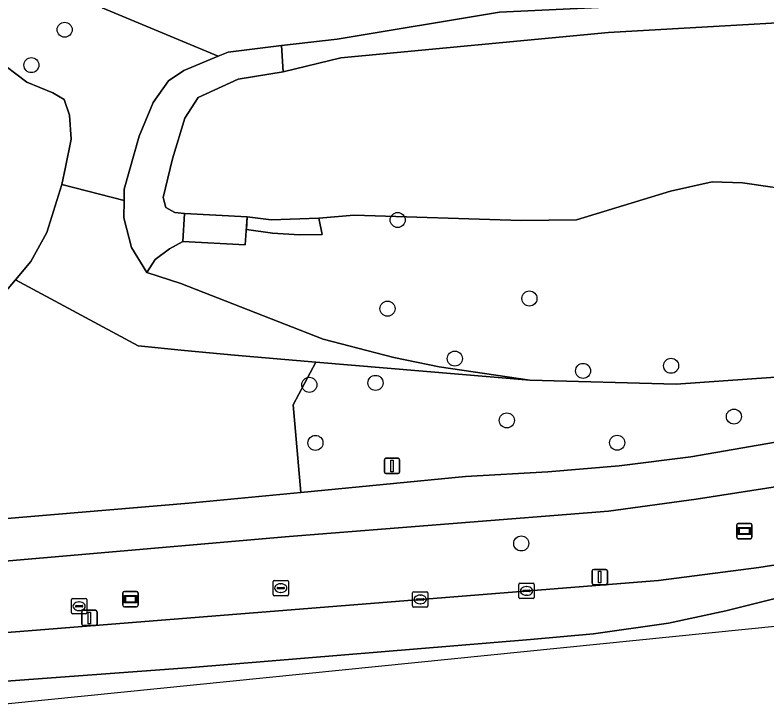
# Model space of a CAD drawing. Extents: x 157793 to 159380, y 380877 to 382313.
# Drawn here: x 158056.45 to 158105.35, y 380897.69 to 380942.97 of the extents above; entities that cross this region are included whole.
import ezdxf

# ---------------------------------------------------------------- set-up
doc = ezdxf.new("R2010")
doc.units = 0
for name, color, linetype in [('IMGEO_Berm_groen', 7, 'Continuous'), ('IMGEO_Boom', 7, 'Continuous'), ('IMGEO_Fietspad_gesloten', 7, 'Continuous'), ('IMGEO_Grasland_overig', 7, 'Continuous'), ('IMGEO_Groenvoorziening', 7, 'Continuous'), ('IMGEO_Kolk', 7, 'Continuous'), ('IMGEO_Lichtmast', 7, 'Continuous'), ('IMGEO_Oever', 7, 'Continuous'), ('IMGEO_Plaatsnaambord', 7, 'Continuous'), ('IMGEO_Rijbaan_regionaal_gesloten', 7, 'Continuous'), ('IMGEO_Rioolput', 7, 'Continuous'), ('IMGEO_Terreindeel_gesloten', 7, 'Continuous'), ('IMGEO_Terreindeel_open', 7, 'Continuous'), ('IMGEO_Waterloop', 7, 'Continuous'), ('IMGEO_Wegwijzer', 7, 'Continuous')]:
    doc.layers.add(name, color=color, linetype=linetype)

msp = doc.modelspace()

# ---------------------------------------------------------------- linework, layer by layer
at = {"layer": 'IMGEO_Berm_groen'}
for points in [[(158118.211, 380920.714), (158110.221, 380919.719), (158099.44, 380918.952), (158089.929, 380919.207), (158076.009, 380920.383), (158074.531, 380917.604), (158075.036, 380911.907), (158085.739, 380912.934), (158091.095, 380913.244), (158095.729, 380913.635), (158100.397, 380914.221), (158110.784, 380916.017), (158121.906, 380918.362), (158124.023, 380918.907), (158133.324, 380921.363), (158139.638, 380923.323), (158152.935, 380927.828), (158161.933, 380931.483)], [(158122.131, 380915.409), (158112.546, 380913.459), (158107.011, 380912.441), (158100.74, 380911.468), (158095.037, 380910.687), (158074.281, 380909.04), (158050.54, 380906.97), (158050.892, 380902.546), (158051.303, 380902.432), (158098.287, 380906.181), (158104.819, 380907.025), (158111.169, 380908.019), (158122.517, 380910.343), (158130.338, 380912.13)]]:
    msp.add_lwpolyline(points, dxfattribs=at)
msp.add_lwpolyline([(158050.052, 380920.67), (158050.624, 380912.753), (158050.91, 380909.902), (158053.862, 380910.036), (158067.755, 380911.209), (158075.036, 380911.907), (158074.531, 380917.604), (158076.009, 380920.383), (158070.72, 380920.83), (158067.458, 380921.152), (158064.458, 380921.448), (158056.474, 380925.75), (158055.378, 380924.45), (158054.39, 380922.571), (158053.795, 380919.287)], close=True, dxfattribs=at)
at = {"layer": 'IMGEO_Boom'}
for centre in [(158059.674, 380942.013), (158057.509, 380939.711), (158081.334, 380929.634), (158089.901, 380924.525), (158080.671, 380923.864), (158085.05, 380920.614), (158099.116, 380920.147), (158093.391, 380919.816), (158075.588, 380918.909), (158079.891, 380919.035), (158088.432, 380916.594), (158103.201, 380916.842), (158075.985, 380915.13), (158095.608, 380915.142), (158089.37, 380908.586)]:
    msp.add_circle(centre, 0.489, dxfattribs=at)
at = {"layer": 'IMGEO_Fietspad_gesloten'}
for points in [[(158161.933, 380931.483), (158152.935, 380927.828), (158139.638, 380923.323), (158133.324, 380921.363), (158124.023, 380918.907), (158121.906, 380918.362), (158110.784, 380916.017), (158100.397, 380914.221), (158095.729, 380913.635), (158091.095, 380913.244), (158085.739, 380912.934), (158075.036, 380911.907), (158067.755, 380911.209), (158053.862, 380910.036), (158050.91, 380909.902), (158032.538, 380908.405), (158030.963, 380908.213), (158029.232, 380908.136)], [(158050.54, 380906.97), (158074.281, 380909.04), (158095.037, 380910.687), (158100.74, 380911.468), (158107.011, 380912.441), (158112.546, 380913.459), (158122.131, 380915.409)]]:
    msp.add_lwpolyline(points, dxfattribs=at)
at = {"layer": 'IMGEO_Grasland_overig'}
msp.add_lwpolyline([(158055.378, 380924.45), (158056.474, 380925.75), (158057.472, 380926.934), (158058.522, 380928.816), (158059.495, 380931.952), (158059.73, 380933.08), (158060.105, 380934.886), (158059.994, 380936.447), (158059.639, 380937.483), (158058.898, 380937.903), (158057.218, 380938.611), (158055.128, 380940.167)], dxfattribs=at)
at = {"layer": 'IMGEO_Groenvoorziening'}
for points in [[(158115.376, 380948.812), (158102.866, 380947.897), (158078.891, 380946.713), (158067.223, 380944.211), (158062.114, 380943.437), (158069.669, 380940.286), (158070.304, 380940.55), (158073.771, 380940.978), (158077.4, 380941.407), (158087.965, 380943.153), (158111.887, 380944.307), (158116.448, 380944.635), (158119.398, 380945.055), (158142.751, 380951.274), (158148.616, 380953.456), (158155.302, 380956.432), (158166.85, 380962.06), (158179.004, 380968.512), (158190.917, 380975.525), (158203.316, 380983.871), (158212.491, 380990.777), (158223.407, 381000.213), (158236.933, 381012.36)], [(158055.128, 380940.167), (158057.218, 380938.611), (158058.898, 380937.903), (158059.639, 380937.483), (158059.994, 380936.447), (158060.105, 380934.886), (158059.73, 380933.08), (158059.495, 380931.952), (158063.535, 380930.894), (158063.551, 380931.636), (158064.526, 380935.096), (158065.431, 380937.278), (158066.427, 380938.695), (158067.416, 380939.351), (158069.669, 380940.286), (158062.114, 380943.437)]]:
    msp.add_lwpolyline(points, dxfattribs=at)
msp.add_lwpolyline([(158067.236, 380925.505), (158065.018, 380926.215), (158064.031, 380927.851), (158063.513, 380929.766), (158063.535, 380930.894), (158059.495, 380931.952), (158058.522, 380928.816), (158057.472, 380926.934), (158056.474, 380925.75), (158064.458, 380921.448), (158067.458, 380921.152), (158070.72, 380920.83), (158076.009, 380920.383), (158089.929, 380919.207), (158084.027, 380920.074), (158081.093, 380920.692), (158076.498, 380921.878)], close=True, dxfattribs=at)
at = {"layer": 'IMGEO_Kolk'}
for p, q in [((158089.213, 380905.071), (158089.213, 380905.923)), ((158089.288, 380905.997), (158090.14, 380905.997)), ((158089.701, 380905.777), (158089.726, 380905.777)), ((158090.214, 380905.923), (158090.214, 380905.071)), ((158082.301, 380904.519), (158082.301, 380905.371)), ((158082.376, 380905.445), (158083.228, 380905.445)), ((158082.789, 380905.225), (158082.814, 380905.225)), ((158083.302, 380905.371), (158083.302, 380904.519)), ((158089.472, 380905.491), (158089.472, 380905.503)), ((158089.91, 380905.454), (158089.512, 380905.454)), ((158089.515, 380905.54), (158089.913, 380905.54)), ((158089.724, 380905.217), (158089.699, 380905.217)), ((158089.956, 380905.503), (158089.956, 380905.491)), ((158082.56, 380904.939), (158082.56, 380904.951)), ((158082.998, 380904.902), (158082.6, 380904.902)), ((158082.603, 380904.988), (158083.001, 380904.988)), ((158083.044, 380904.951), (158083.044, 380904.939)), ((158090.14, 380904.997), (158089.288, 380904.997)), ((158083.228, 380904.445), (158082.376, 380904.445)), ((158082.812, 380904.665), (158082.787, 380904.665))]:
    msp.add_line(p, q, dxfattribs=at)
for points in [[(158089.213, 380905.071), (158089.213, 380905.923)], [(158089.288, 380905.997), (158090.14, 380905.997)], [(158090.214, 380905.923), (158090.214, 380905.071)], [(158082.301, 380904.519), (158082.301, 380905.371)], [(158082.376, 380905.445), (158083.228, 380905.445)], [(158083.302, 380905.371), (158083.302, 380904.519)], [(158090.14, 380904.997), (158089.288, 380904.997)], [(158083.228, 380904.445), (158082.376, 380904.445)]]:
    msp.add_lwpolyline(points, dxfattribs=at)
for centre, radius, start, end in [((158089.29, 380905.921), 0.0765, 91.552, 178.448), ((158089.29, 380905.921), 0.0765, 91.552, 178.448), ((158090.138, 380905.921), 0.0765, 1.552, 88.448), ((158090.138, 380905.921), 0.0765, 1.552, 88.448), ((158082.378, 380905.369), 0.0765, 91.552, 178.448), ((158082.378, 380905.369), 0.0765, 91.552, 178.448), ((158083.226, 380905.369), 0.0765, 1.552, 88.448), ((158083.226, 380905.369), 0.0765, 1.552, 88.448), ((158089.512, 380905.5), 0.0403, 85.8775, 175.7526), ((158089.509, 380905.49), 0.0366, 178.938, 274.7102), ((158089.913, 380905.497), 0.043, 264.8664, 352.4533), ((158089.917, 380905.502), 0.0386, 1.7309, 96.639), ((158082.6, 380904.948), 0.0403, 85.8775, 175.7526), ((158082.597, 380904.938), 0.0366, 178.938, 274.7102), ((158083.001, 380904.945), 0.043, 264.8664, 352.4533), ((158083.005, 380904.95), 0.0386, 1.7309, 96.639), ((158089.29, 380905.073), 0.0765, 181.552, 268.448), ((158089.29, 380905.073), 0.0765, 181.552, 268.448), ((158090.138, 380905.073), 0.0765, 271.552, 358.448), ((158090.138, 380905.073), 0.0765, 271.552, 358.448), ((158082.378, 380904.521), 0.0765, 181.552, 268.448), ((158082.378, 380904.521), 0.0765, 181.552, 268.448), ((158083.226, 380904.521), 0.0765, 271.552, 358.448), ((158083.226, 380904.521), 0.0765, 271.552, 358.448)]:
    msp.add_arc(centre, radius, start, end, dxfattribs=at)
for centre, major_axis, ratio, start_param, end_param in [((158089.7, 380905.497), (-0.387, 0.002), 0.722429, 4.712389, 7.853982), ((158089.725, 380905.497), (-0.39, 0.002), 0.717154, 1.570796, 4.712389), ((158082.788, 380904.945), (-0.387, 0.002), 0.722429, 4.712389, 7.853982), ((158082.813, 380904.945), (-0.39, 0.002), 0.717154, 1.570796, 4.712389)]:
    msp.add_ellipse(centre, major_axis=major_axis, ratio=ratio, start_param=start_param, end_param=end_param, dxfattribs=at)
at = {"layer": 'IMGEO_Lichtmast'}
for p, q in [((158080.466, 380913.231), (158080.466, 380914.031)), ((158080.466, 380914.031), (158080.466, 380913.231)), ((158080.566, 380914.131), (158081.356, 380914.131)), ((158081.356, 380914.131), (158080.566, 380914.131)), ((158081.456, 380914.031), (158081.456, 380913.231)), ((158081.456, 380913.231), (158081.456, 380914.031)), ((158081.356, 380913.131), (158080.566, 380913.131)), ((158080.566, 380913.131), (158081.356, 380913.131)), ((158093.982, 380906.003), (158093.982, 380906.803)), ((158093.982, 380906.803), (158093.982, 380906.003)), ((158094.082, 380906.903), (158094.872, 380906.903)), ((158094.872, 380906.903), (158094.082, 380906.903)), ((158094.972, 380906.803), (158094.972, 380906.003)), ((158094.972, 380906.003), (158094.972, 380906.803)), ((158094.872, 380905.903), (158094.082, 380905.903)), ((158094.082, 380905.903), (158094.872, 380905.903)), ((158060.889, 380904.243), (158061.679, 380904.243)), ((158061.679, 380904.243), (158060.889, 380904.243)), ((158060.789, 380903.343), (158060.789, 380904.143)), ((158060.789, 380904.143), (158060.789, 380903.343)), ((158061.779, 380904.143), (158061.779, 380903.343)), ((158061.779, 380903.343), (158061.779, 380904.143)), ((158061.679, 380903.243), (158060.889, 380903.243)), ((158060.889, 380903.243), (158061.679, 380903.243))]:
    msp.add_line(p, q, dxfattribs=at)
for points in [[(158080.886, 380914.006), (158081.036, 380914.006), (158081.036, 380913.256), (158080.886, 380913.256), (158080.886, 380914.006)], [(158094.402, 380906.778), (158094.552, 380906.778), (158094.552, 380906.028), (158094.402, 380906.028), (158094.402, 380906.778)], [(158061.209, 380904.118), (158061.359, 380904.118), (158061.359, 380903.368), (158061.209, 380903.368), (158061.209, 380904.118)]]:
    msp.add_lwpolyline(points, dxfattribs=at)
for centre, start, end in [((158080.566, 380914.031), 90, 180), ((158080.566, 380914.031), 90, 180), ((158081.356, 380914.031), 0, 90), ((158081.356, 380914.031), 360, 90), ((158080.566, 380913.231), 180, 270), ((158080.566, 380913.231), 180, 270), ((158081.356, 380913.231), 270, 0), ((158081.356, 380913.231), 270, 0), ((158094.082, 380906.803), 90, 180), ((158094.082, 380906.803), 90, 180), ((158094.872, 380906.803), 0, 90), ((158094.872, 380906.803), 360, 90), ((158094.082, 380906.003), 180, 270), ((158094.082, 380906.003), 180, 270), ((158094.872, 380906.003), 270, 0), ((158094.872, 380906.003), 270, 0), ((158060.889, 380904.143), 90, 180), ((158060.889, 380904.143), 90, 180), ((158061.679, 380904.143), 0, 90), ((158061.679, 380904.143), 360, 90), ((158060.889, 380903.343), 180, 270), ((158060.889, 380903.343), 180, 270), ((158061.679, 380903.343), 270, 0), ((158061.679, 380903.343), 270, 0)]:
    msp.add_arc(centre, 0.1, start, end, dxfattribs=at)
at = {"layer": 'IMGEO_Oever'}
for points in [[(158155.302, 380956.432), (158148.616, 380953.456), (158142.751, 380951.274), (158119.398, 380945.055), (158116.448, 380944.635), (158111.887, 380944.307), (158087.965, 380943.153), (158077.4, 380941.407), (158073.771, 380940.978), (158073.896, 380939.276), (158077.633, 380940.181), (158095.053, 380941.838), (158114.752, 380942.961), (158122.533, 380944.381), (158136.058, 380947.797), (158143.186, 380950.032), (158149.694, 380952.409), (158154.346, 380954.381)], [(158155.995, 380942.493), (158147.67, 380938.685), (158141.776, 380936.608), (158136.853, 380935.482), (158126.791, 380933.76), (158124.255, 380933.481), (158121.502, 380932.881), (158117.949, 380931.576), (158114.979, 380930.526), (158113.162, 380930.031), (158110.88, 380930.201), (158108.559, 380930.895), (158105.701, 380931.775), (158103.77, 380932.058), (158101.787, 380932.124), (158099.072, 380931.516), (158092.968, 380929.655), (158089.361, 380929.592), (158078.513, 380929.948)], [(158078.513, 380929.948), (158076.204, 380929.76), (158076.414, 380928.684), (158074.948, 380928.663), (158073.185, 380928.777), (158071.5, 380929.023), (158071.553, 380929.847), (158071.418, 380928.026), (158067.359, 380928.226), (158066.496, 380927.754), (158065.559, 380927.068), (158065.018, 380926.215), (158067.236, 380925.505), (158076.498, 380921.878), (158081.093, 380920.692), (158084.027, 380920.074), (158089.929, 380919.207), (158099.44, 380918.952), (158110.221, 380919.719), (158118.211, 380920.714)]]:
    msp.add_lwpolyline(points, dxfattribs=at)
at = {"layer": 'IMGEO_Plaatsnaambord'}
for p, q in [((158063.459, 380904.564), (158063.459, 380905.364)), ((158063.459, 380905.364), (158063.459, 380904.564)), ((158063.559, 380905.464), (158064.349, 380905.464)), ((158064.349, 380905.464), (158063.559, 380905.464)), ((158064.449, 380905.364), (158064.449, 380904.564)), ((158064.449, 380904.564), (158064.449, 380905.364)), ((158064.349, 380904.464), (158063.559, 380904.464)), ((158063.559, 380904.464), (158064.349, 380904.464))]:
    msp.add_line(p, q, dxfattribs=at)
for points in [[(158063.56, 380905.196), (158064.348, 380905.196), (158064.348, 380904.732), (158063.56, 380904.732), (158063.56, 380905.196)], [(158063.625, 380905.131), (158063.625, 380904.797), (158064.283, 380904.797), (158064.283, 380905.131), (158063.625, 380905.131)]]:
    msp.add_lwpolyline(points, dxfattribs=at)
for centre, start, end in [((158063.559, 380905.364), 90, 180), ((158063.559, 380905.364), 90, 180), ((158064.349, 380905.364), 0, 90), ((158064.349, 380905.364), 360, 90), ((158063.559, 380904.564), 180, 270), ((158063.559, 380904.564), 180, 270), ((158064.349, 380904.564), 270, 0), ((158064.349, 380904.564), 270, 0)]:
    msp.add_arc(centre, 0.1, start, end, dxfattribs=at)
at = {"layer": 'IMGEO_Rijbaan_regionaal_gesloten'}
for points in [[(158051.282, 380897.688), (158115.97, 380904.225), (158172.256, 380923.407)], [(158159.605, 380921.719), (158151.948, 380918.848), (158149.115, 380917.966), (158139.657, 380914.963), (158130.338, 380912.13), (158121.81, 380909.576), (158106.489, 380905.165), (158102.675, 380904.203), (158098.944, 380903.407), (158094.069, 380902.711), (158089.973, 380902.329), (158067.919, 380900.522), (158051.161, 380899.279), (158051.169, 380899.175), (158051.18, 380899.029), (158051.282, 380897.688)]]:
    msp.add_lwpolyline(points, dxfattribs=at)
msp.add_lwpolyline([(158130.338, 380912.13), (158122.517, 380910.343), (158111.169, 380908.019), (158104.819, 380907.025), (158098.287, 380906.181), (158051.303, 380902.432), (158050.892, 380902.546), (158050.941, 380902.177), (158051.161, 380899.279), (158067.919, 380900.522), (158089.973, 380902.329), (158094.069, 380902.711), (158098.944, 380903.407), (158102.675, 380904.203), (158106.489, 380905.165), (158121.81, 380909.576)], close=True, dxfattribs=at)
at = {"layer": 'IMGEO_Rioolput'}
for p, q in [((158073.301, 380906.182), (158074.153, 380906.182)), ((158073.226, 380905.256), (158073.226, 380906.108)), ((158073.528, 380905.725), (158073.926, 380905.725)), ((158073.714, 380905.962), (158073.739, 380905.962)), ((158074.227, 380906.108), (158074.227, 380905.256)), ((158073.485, 380905.676), (158073.485, 380905.688)), ((158073.923, 380905.639), (158073.525, 380905.639)), ((158073.737, 380905.402), (158073.712, 380905.402)), ((158073.969, 380905.688), (158073.969, 380905.676)), ((158060.113, 380904.079), (158060.113, 380904.931)), ((158060.188, 380905.005), (158061.04, 380905.005)), ((158060.601, 380904.785), (158060.626, 380904.785)), ((158061.114, 380904.931), (158061.114, 380904.079)), ((158074.153, 380905.182), (158073.301, 380905.182)), ((158060.372, 380904.499), (158060.372, 380904.511)), ((158060.81, 380904.462), (158060.412, 380904.462)), ((158060.415, 380904.548), (158060.813, 380904.548)), ((158060.624, 380904.225), (158060.599, 380904.225)), ((158060.856, 380904.511), (158060.856, 380904.499)), ((158061.04, 380904.005), (158060.188, 380904.005))]:
    msp.add_line(p, q, dxfattribs=at)
for points in [[(158073.301, 380906.182), (158074.153, 380906.182)], [(158073.226, 380905.256), (158073.226, 380906.108)], [(158074.227, 380906.108), (158074.227, 380905.256)], [(158060.113, 380904.079), (158060.113, 380904.931)], [(158060.188, 380905.005), (158061.04, 380905.005)], [(158061.114, 380904.931), (158061.114, 380904.079)], [(158074.153, 380905.182), (158073.301, 380905.182)], [(158061.04, 380904.005), (158060.188, 380904.005)]]:
    msp.add_lwpolyline(points, dxfattribs=at)
for centre, radius, start, end in [((158073.303, 380906.106), 0.0765, 91.552, 178.448), ((158073.303, 380906.106), 0.0765, 91.552, 178.448), ((158074.151, 380906.106), 0.0765, 1.552, 88.448), ((158074.151, 380906.106), 0.0765, 1.552, 88.448), ((158073.525, 380905.685), 0.0403, 85.8775, 175.7526), ((158073.93, 380905.687), 0.0386, 1.7309, 96.639), ((158073.303, 380905.258), 0.0765, 181.552, 268.448), ((158073.303, 380905.258), 0.0765, 181.552, 268.448), ((158073.522, 380905.675), 0.0366, 178.938, 274.7102), ((158073.926, 380905.682), 0.043, 264.8664, 352.4533), ((158074.151, 380905.258), 0.0765, 271.552, 358.448), ((158074.151, 380905.258), 0.0765, 271.552, 358.448), ((158060.19, 380904.929), 0.0765, 91.552, 178.448), ((158060.19, 380904.929), 0.0765, 91.552, 178.448), ((158061.038, 380904.929), 0.0765, 1.552, 88.448), ((158061.038, 380904.929), 0.0765, 1.552, 88.448), ((158060.412, 380904.508), 0.0403, 85.8775, 175.7526), ((158060.409, 380904.498), 0.0366, 178.938, 274.7102), ((158060.813, 380904.505), 0.043, 264.8664, 352.4533), ((158060.817, 380904.51), 0.0386, 1.7309, 96.639), ((158060.19, 380904.081), 0.0765, 181.552, 268.448), ((158060.19, 380904.081), 0.0765, 181.552, 268.448), ((158061.038, 380904.081), 0.0765, 271.552, 358.448), ((158061.038, 380904.081), 0.0765, 271.552, 358.448)]:
    msp.add_arc(centre, radius, start, end, dxfattribs=at)
for centre, major_axis, ratio, start_param, end_param in [((158073.713, 380905.682), (-0.387, 0.002), 0.722429, 4.712389, 7.853982), ((158073.738, 380905.682), (-0.39, 0.002), 0.717154, 1.570796, 4.712389), ((158060.6, 380904.505), (-0.387, 0.002), 0.722429, 4.712389, 7.853982), ((158060.625, 380904.505), (-0.39, 0.002), 0.717154, 1.570796, 4.712389)]:
    msp.add_ellipse(centre, major_axis=major_axis, ratio=ratio, start_param=start_param, end_param=end_param, dxfattribs=at)
at = {"layer": 'IMGEO_Terreindeel_gesloten'}
for points in [[(158073.771, 380940.978), (158070.304, 380940.55), (158069.669, 380940.286), (158067.416, 380939.351), (158066.427, 380938.695), (158065.431, 380937.278), (158064.526, 380935.096), (158063.551, 380931.636), (158063.535, 380930.894), (158063.513, 380929.766), (158064.031, 380927.851), (158065.018, 380926.215), (158065.559, 380927.068), (158066.496, 380927.754), (158067.359, 380928.226), (158067.47, 380930.055), (158066.839, 380930.111), (158066.249, 380930.442), (158066.078, 380931.092), (158066.692, 380933.61), (158067.489, 380936.267), (158068.359, 380937.604), (158070.963, 380938.799), (158073.896, 380939.276)], [(158076.204, 380929.76), (158073.095, 380929.647), (158071.553, 380929.847), (158071.5, 380929.023), (158073.185, 380928.777), (158074.948, 380928.663), (158076.414, 380928.684)]]:
    msp.add_lwpolyline(points, close=True, dxfattribs=at)
at = {"layer": 'IMGEO_Terreindeel_open'}
msp.add_lwpolyline([(158071.553, 380929.847), (158067.47, 380930.055), (158067.359, 380928.226), (158071.418, 380928.026)], close=True, dxfattribs=at)
at = {"layer": 'IMGEO_Waterloop'}
msp.add_lwpolyline([(158114.752, 380942.961), (158095.053, 380941.838), (158077.633, 380940.181), (158073.896, 380939.276), (158070.963, 380938.799), (158068.359, 380937.604), (158067.489, 380936.267), (158066.692, 380933.61), (158066.078, 380931.092), (158066.249, 380930.442), (158066.839, 380930.111), (158067.47, 380930.055), (158071.553, 380929.847), (158073.095, 380929.647), (158076.204, 380929.76), (158078.513, 380929.948), (158089.361, 380929.592), (158092.968, 380929.655), (158099.072, 380931.516), (158101.787, 380932.124), (158103.77, 380932.058), (158105.701, 380931.775)], dxfattribs=at)
at = {"layer": 'IMGEO_Wegwijzer'}
for p, q in [((158103.387, 380908.994), (158103.387, 380909.794)), ((158103.387, 380909.794), (158103.387, 380908.994)), ((158103.487, 380909.894), (158104.277, 380909.894)), ((158104.277, 380909.894), (158103.487, 380909.894)), ((158104.377, 380909.794), (158104.377, 380908.994)), ((158104.377, 380908.994), (158104.377, 380909.794)), ((158104.277, 380908.894), (158103.487, 380908.894)), ((158103.487, 380908.894), (158104.277, 380908.894))]:
    msp.add_line(p, q, dxfattribs=at)
for points in [[(158103.488, 380909.626), (158104.276, 380909.626), (158104.276, 380909.162), (158103.488, 380909.162), (158103.488, 380909.626)], [(158103.553, 380909.561), (158103.553, 380909.227), (158104.211, 380909.227), (158104.211, 380909.561), (158103.553, 380909.561)]]:
    msp.add_lwpolyline(points, dxfattribs=at)
for centre, start, end in [((158103.487, 380909.794), 90, 180), ((158103.487, 380909.794), 90, 180), ((158104.277, 380909.794), 0, 90), ((158104.277, 380909.794), 360, 90), ((158103.487, 380908.994), 180, 270), ((158103.487, 380908.994), 180, 270), ((158104.277, 380908.994), 270, 0), ((158104.277, 380908.994), 270, 0)]:
    msp.add_arc(centre, 0.1, start, end, dxfattribs=at)

doc.saveas('drawing.dxf')
